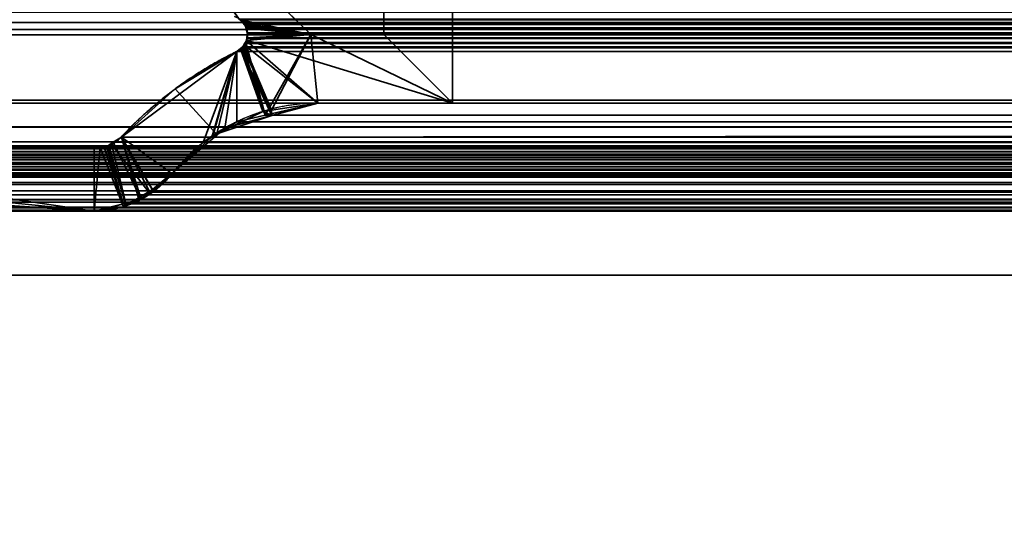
# Model space of a CAD drawing. Header units: millimetres. Extents: x -490 to 6690, y -115 to 132.
# Tile 695 of 1031: x 4044 to 4055, y -5 to 1. Entities that reach past the tile are written whole.
import ezdxf

# ---------------------------------------------------------------- set-up
doc = ezdxf.new("R2010")
doc.units = ezdxf.units.MM
doc.layers.add('152', color=7, linetype='Continuous', true_color=0xffffff)

# ---------------------------------------------------------------- blocks, each defined once
blk = doc.blocks.new('UG_SURFACE_241')
at = {"layer": '152', "color": 252, "linetype": 'Continuous', "lineweight": 35}
for points in [[(4041, -26, 2017), (4959, -26, 2017), (4959, 0, 2017), (4041, 0, 2017)], [(4041, -2), (4041, 0, 2), (4959, 0, 2), (4959, -2)], [(4041, 0, 2), (4041, 0, 2017), (4959, 0, 2017), (4959, 0, 2)], [(4041, -26), (4041, -2), (4959, -2), (4959, -26)]]:
    blk.add_3dface(points, dxfattribs=at)
blk = doc.blocks.new('UG_SURFACE_264')
at = {"layer": '152', "color": 14, "linetype": 'Continuous', "lineweight": 35}
for points in [[(4967.3, -10, 2024.3), (4967.3, 19, 2024.3), (4032.7, 19, 2024.3), (4032.7, -10, 2024.3)], [(4963.25, 16.25, 2020.25), (4963.25, -22, 2020.25), (4036.75, -22, 2020.25), (4036.75, 16.25, 2020.25)]]:
    blk.add_3dface(points, dxfattribs=at)
blk = doc.blocks.new('UG_SURFACE_265')
at = {"layer": '152', "color": 7, "linetype": 'Continuous', "lineweight": 35}
for points in [[(4036.75, 16, 2020.25), (4036.75, -22, 2020.25), (4963.25, -22, 2020.25), (4963.25, 16, 2020.25)], [(4963, 16, 2020), (4963, -22, 2020), (4037, -22, 2020), (4037, 16, 2020)]]:
    blk.add_3dface(points, dxfattribs=at)
blk = doc.blocks.new('UG_SURFACE_272')
at = {"layer": '152', "color": 46, "linetype": 'Continuous', "lineweight": 35}
for points in [[(4048.2, 0.8, -8), (4048.2, 3.15, -8), (4049, 4, -8), (4049, 0, -8)], [(4048.2, 3.15, 2008.8), (4048.2, 0.8, 2008.8), (4049, 0, 2008), (4049, 4, 2008)], [(4049, 0, -8), (4049, 4, -8), (4049, 4, 2008), (4049, 0, 2008)], [(4044.932, 3.15, -8), (4047.352, 0.8, -8), (4046.536, 0.967, -8), (4046.52, 0.976, -8)], [(4046.52, 0.974, 2010.48), (4046.546, 0.958, 2010.454), (4047.352, 0.8, 2009.648), (4044.932, 3.15, 2012.068)], [(4044.932, 3.15, 2012.068), (4047.352, 0.8, 2009.648), (4047.352, 0.8, -8), (4044.932, 3.15, -8)], [(4048.2, 0.8, 2008.8), (4048.2, 3.15, 2008.8), (4048.2, 3.15, -8), (4048.2, 0.8, -8)], [(4046.52, 0.976, -8), (4046.536, 0.967, -8), (4046.564, 0.933, 2010.436)], [(4046.564, 0.933, 2010.436), (4046.546, 0.958, 2010.454), (4046.52, 0.976, -8)], [(4046.546, 0.958, 2010.454), (4046.52, 0.974, 2010.48), (4046.52, 0.976, -8)], [(4047.352, 0.8, -8), (4046.59, 0.9, -8), (4046.563, 0.933, -8), (4046.536, 0.967, -8)], [(4046.536, 0.967, -8), (4046.563, 0.933, -8), (4046.564, 0.933, 2010.436)], [(4047.352, 0.8, 2009.648), (4046.546, 0.958, 2010.454), (4046.564, 0.933, 2010.436)], [(4046.596, 0.887, 2010.404), (4046.563, 0.933, -8), (4046.59, 0.9, -8)], [(4046.596, 0.887, 2010.404), (4046.564, 0.933, 2010.436), (4046.563, 0.933, -8)], [(4046.564, 0.933, 2010.436), (4046.596, 0.887, 2010.404), (4047.352, 0.8, 2009.648)], [(4046.611, 0.823, -8), (4046.595, 0.883, -8), (4046.59, 0.9, -8), (4047.352, 0.8, -8)], [(4046.59, 0.9, -8), (4046.595, 0.883, -8), (4046.597, 0.883, 2010.403)], [(4046.597, 0.883, 2010.403), (4046.596, 0.887, 2010.404), (4046.59, 0.9, -8)], [(4046.595, 0.883, -8), (4046.611, 0.823, -8), (4046.612, 0.823, 2010.388)], [(4046.612, 0.823, 2010.388), (4046.612, 0.824, 2010.388), (4046.595, 0.883, -8)], [(4046.612, 0.824, 2010.388), (4046.597, 0.883, 2010.403), (4046.595, 0.883, -8)], [(4047.352, 0.8, 2009.648), (4046.596, 0.887, 2010.404), (4046.597, 0.883, 2010.403)], [(4046.597, 0.883, 2010.403), (4046.612, 0.824, 2010.388), (4047.352, 0.8, 2009.648)], [(4046.61, 0.795, -8), (4046.613, 0.816, -8), (4047.352, 0.8, -8)], [(4046.613, 0.816, -8), (4046.61, 0.795, -8), (4046.613, 0.795, 2010.387)], [(4047.352, 0.8, -8), (4046.613, 0.816, -8), (4046.611, 0.823, -8)], [(4046.611, 0.823, -8), (4046.613, 0.816, -8), (4046.613, 0.795, 2010.387)], [(4046.613, 0.795, 2010.387), (4046.612, 0.823, 2010.388), (4046.611, 0.823, -8)], [(4047.352, 0.8, 2009.648), (4046.612, 0.824, 2010.388), (4046.612, 0.823, 2010.388)], [(4046.612, 0.823, 2010.388), (4046.613, 0.795, 2010.387), (4047.352, 0.8, 2009.648)], [(4046.572, 0.678, -8), (4046.602, 0.73, -8), (4047.352, 0.8, -8), (4046.891, -0.082, -8)], [(4046.602, 0.73, -8), (4046.572, 0.678, -8), (4046.574, 0.678, 2010.426)], [(4046.602, 0.73, -8), (4046.574, 0.678, 2010.426), (4046.601, 0.727, 2010.399)], [(4047.431, 0, 2009.57), (4046.601, 0.727, 2010.399), (4046.574, 0.678, 2010.426)], [(4046.602, 0.733, 2010.398), (4046.601, 0.727, 2010.399), (4047.431, 0, 2009.57), (4049, 0, 2008)], [(4046.601, 0.727, 2010.399), (4046.603, 0.733, -8), (4046.602, 0.73, -8)], [(4046.601, 0.727, 2010.399), (4046.602, 0.733, 2010.398), (4046.603, 0.733, -8)], [(4047.352, 0.8, -8), (4046.602, 0.73, -8), (4046.603, 0.733, -8), (4046.61, 0.795, -8)], [(4047.352, 0.8, 2009.648), (4046.614, 0.791, 2010.386), (4046.602, 0.733, 2010.398), (4049, 0, 2008)], [(4046.603, 0.733, -8), (4046.602, 0.733, 2010.398), (4046.614, 0.791, 2010.386)], [(4046.614, 0.791, 2010.386), (4046.61, 0.795, -8), (4046.603, 0.733, -8)], [(4046.614, 0.791, 2010.386), (4046.613, 0.795, 2010.387), (4046.61, 0.795, -8)], [(4046.613, 0.795, 2010.387), (4046.614, 0.791, 2010.386), (4047.352, 0.8, 2009.648)], [(4047.431, 0, -8), (4046.891, -0.082, -8), (4047.352, 0.8, -8)], [(4047.352, 0.8, -8), (4048.2, 0.8, -8), (4049, 0, -8), (4047.431, 0, -8)], [(4049, 0, 2008), (4048.2, 0.8, 2008.8), (4047.352, 0.8, 2009.648)], [(4048.2, 0.8, 2008.8), (4048.2, 0.8, -8), (4047.352, 0.8, -8), (4047.352, 0.8, 2009.648)], [(4045.145, -0.393, -8), (4046.49, 0.603, -8), (4046.208, -0.378, -8), (4045.734, -0.819, -8)], [(4045.145, -0.393, -8), (4045.772, 0.167, 2011.229), (4046.49, 0.603, 2010.509)], [(4046.49, 0.603, 2010.509), (4046.49, 0.603, -8), (4045.145, -0.393, -8)], [(4046.259, -0.366, 2010.74), (4046.349, -0.289, 2010.651), (4046.49, 0.603, 2010.509), (4045.772, 0.167, 2011.229)], [(4046.255, -0.355, -8), (4046.208, -0.378, -8), (4046.49, 0.603, -8)], [(4046.791, -0.097, -8), (4046.255, -0.355, -8), (4046.49, 0.603, -8), (4046.53, 0.634, -8)], [(4046.531, 0.635, 2010.469), (4046.49, 0.603, 2010.509), (4046.349, -0.289, 2010.651), (4046.898, -0.142, 2010.102)], [(4046.49, 0.603, -8), (4046.49, 0.603, 2010.509), (4046.531, 0.635, 2010.469)], [(4046.531, 0.635, 2010.469), (4046.53, 0.634, -8), (4046.49, 0.603, -8)], [(4046.53, 0.634, -8), (4046.531, 0.635, 2010.469), (4046.566, 0.663, 2010.435)], [(4046.566, 0.663, 2010.435), (4046.559, 0.655, -8), (4046.53, 0.634, -8)], [(4046.53, 0.634, -8), (4046.559, 0.655, -8), (4046.791, -0.097, -8)], [(4046.898, -0.142, 2010.102), (4046.566, 0.663, 2010.435), (4046.531, 0.635, 2010.469)], [(4046.891, -0.082, -8), (4046.559, 0.655, -8), (4046.572, 0.678, -8)], [(4046.566, 0.663, 2010.435), (4046.572, 0.678, -8), (4046.559, 0.655, -8)], [(4046.559, 0.655, -8), (4046.891, -0.082, -8), (4046.791, -0.097, -8)], [(4046.574, 0.678, 2010.426), (4046.566, 0.663, 2010.435), (4046.898, -0.142, 2010.102), (4047.431, 0, 2009.57)], [(4046.566, 0.663, 2010.435), (4046.574, 0.678, 2010.426), (4046.572, 0.678, -8)], [(4045.734, -0.819, 2011.266), (4046.259, -0.366, 2010.74), (4045.772, 0.167, 2011.229), (4045.145, -0.393, 2011.856)], [(4045.145, -0.393, -8), (4045.145, -0.393, 2011.856), (4045.772, 0.167, 2011.229)], [(4046.255, -0.355, -8), (4046.791, -0.097, -8), (4046.898, -0.142, 2010.102)], [(4046.791, -0.097, -8), (4046.891, -0.082, -8), (4046.898, -0.142, 2010.102)], [(4046.891, -0.082, -8), (4047.431, 0, -8), (4047.431, 0, 2009.57)], [(4047.431, 0, 2009.57), (4046.898, -0.142, 2010.102), (4046.891, -0.082, -8)], [(4049, 0, 2008), (4047.431, 0, 2009.57), (4047.431, 0, -8), (4049, 0, -8)], [(4046.898, -0.142, 2010.102), (4046.349, -0.289, 2010.651), (4046.255, -0.355, -8)], [(4046.349, -0.289, 2010.651), (4046.259, -0.366, 2010.74), (4046.255, -0.355, -8)], [(4045.029, -0.475, -8), (4045.145, -0.393, -8), (4045.515, -1.022, -8), (4045.481, -1.054, -8)], [(4045.029, -0.475, -8), (4045.03, -0.471, 2011.97), (4045.145, -0.393, 2011.856)], [(4045.145, -0.393, 2011.856), (4045.145, -0.393, -8), (4045.029, -0.475, -8)], [(4045.196, -1.168, 2011.805), (4045.353, -1.13, 2011.647), (4045.145, -0.393, 2011.856), (4045.03, -0.471, 2011.97)], [(4045.734, -0.819, -8), (4045.515, -1.022, -8), (4045.145, -0.393, -8)], [(4045.145, -0.393, 2011.856), (4045.509, -1.002, 2011.491), (4045.734, -0.819, 2011.266)], [(4045.145, -0.393, 2011.856), (4045.353, -1.13, 2011.647), (4045.509, -1.002, 2011.491)], [(4045.734, -0.819, -8), (4046.208, -0.378, -8), (4046.259, -0.366, 2010.74)], [(4046.259, -0.366, 2010.74), (4045.734, -0.819, 2011.266), (4045.734, -0.819, -8)], [(4046.208, -0.378, -8), (4046.255, -0.355, -8), (4046.259, -0.366, 2010.74)], [(4044.828, -1.256, -8), (4038.617, -0.841, -8), (4039.242, -0.609, -8), (4039.905, -0.531, -8)], [(4039.905, -0.531, 2017.096), (4039.242, -0.609, 2017.758), (4038.617, -0.841, 2018.383), (4044.828, -1.256, 2012.172)], [(4039.905, -0.531, -8), (4044.828, -0.531, -8), (4044.828, -1.256, -8)], [(4044.828, -1.256, 2012.172), (4044.828, -0.531, 2012.172), (4039.905, -0.531, 2017.096)], [(4039.905, -0.531, 2017.096), (4044.828, -0.531, 2012.172), (4044.828, -0.531, -8), (4039.905, -0.531, -8)], [(4044.828, -1.256, 2012.172), (4045.196, -1.168, 2011.805), (4044.985, -0.501, 2012.015), (4044.899, -0.517, 2012.1)], [(4045.17, -1.204, -8), (4044.828, -1.256, -8), (4044.828, -0.531, -8), (4044.899, -0.516, -8)], [(4044.899, -0.517, 2012.1), (4044.899, -0.516, -8), (4044.828, -0.531, -8)], [(4044.899, -0.517, 2012.1), (4044.828, -0.531, 2012.172), (4044.828, -1.256, 2012.172)], [(4044.828, -0.531, -8), (4044.828, -0.531, 2012.172), (4044.899, -0.517, 2012.1)], [(4044.899, -0.516, -8), (4045.001, -0.495, -8), (4045.197, -1.191, -8), (4045.17, -1.204, -8)], [(4045.001, -0.495, -8), (4044.899, -0.517, 2012.1), (4044.985, -0.501, 2012.015)], [(4045.001, -0.495, -8), (4044.899, -0.516, -8), (4044.899, -0.517, 2012.1)], [(4045.03, -0.471, 2011.97), (4044.985, -0.501, 2012.015), (4045.196, -1.168, 2011.805)], [(4044.985, -0.501, 2012.015), (4045.03, -0.471, 2011.97), (4045.029, -0.475, -8)], [(4044.985, -0.501, 2012.015), (4045.029, -0.475, -8), (4045.001, -0.495, -8)], [(4045.481, -1.054, -8), (4045.197, -1.191, -8), (4045.001, -0.495, -8), (4045.029, -0.475, -8)], [(4037.517, -1.256, 2019.484), (4044.828, -1.256, 2012.172), (4038.617, -0.841, 2018.383), (4038.554, -0.853, 2018.446)], [(4044.828, -1.256, -8), (4037.517, -1.256, -8), (4038.541, -0.861, -8), (4038.554, -0.858, -8)], [(4038.554, -0.858, -8), (4038.617, -0.841, -8), (4044.828, -1.256, -8)], [(4045.734, -0.819, 2011.266), (4045.509, -1.002, 2011.491), (4045.515, -1.022, -8)], [(4045.515, -1.022, -8), (4045.734, -0.819, -8), (4045.734, -0.819, 2011.266)], [(4045.197, -1.191, -8), (4045.481, -1.054, -8), (4045.509, -1.002, 2011.491)], [(4045.509, -1.002, 2011.491), (4045.353, -1.13, 2011.647), (4045.197, -1.191, -8)], [(4045.481, -1.054, -8), (4045.515, -1.022, -8), (4045.509, -1.002, 2011.491)], [(4045.353, -1.13, 2011.647), (4045.196, -1.168, 2011.805), (4045.197, -1.191, -8)], [(4044.828, -1.256, 2012.172), (4037.517, -1.256, 2019.484), (4037.517, -1.256, -8), (4044.828, -1.256, -8)], [(4044.828, -1.256, -8), (4045.17, -1.204, -8), (4045.196, -1.168, 2011.805)], [(4045.196, -1.168, 2011.805), (4044.828, -1.256, 2012.172), (4044.828, -1.256, -8)], [(4045.17, -1.204, -8), (4045.197, -1.191, -8), (4045.196, -1.168, 2011.805)]]:
    blk.add_3dface(points, dxfattribs=at)
blk = doc.blocks.new('UG_SURFACE_273')
at = {"layer": '152', "color": 46, "linetype": 'Continuous', "lineweight": 35}
for points in [[(4048.2, 0.8, 2008.8), (4048.2, 3.15, 2008.8), (4049, 4, 2008), (4049, 0, 2008)], [(4049, 0, 2008), (4049, 4, 2008), (4951, 4, 2008), (4951, 0, 2008)], [(4044.932, 3.15, 2012.068), (4047.352, 0.8, 2009.648), (4046.533, 0.97, 2010.467), (4046.518, 0.978, 2010.482)], [(4955.068, 3.15, 2012.068), (4952.648, 0.8, 2009.648), (4047.352, 0.8, 2009.648), (4044.932, 3.15, 2012.068)], [(4951.8, 0.8, 2008.8), (4951.8, 3.15, 2008.8), (4048.2, 3.15, 2008.8), (4048.2, 0.8, 2008.8)], [(4042.662, 1.346, 2014.338), (4037.383, -0.45, 2019.617), (4962.617, -0.45, 2019.617), (4957.338, 1.346, 2014.338)], [(4956.857, 0.962, 2013.857), (4043.093, 0.939, 2013.907), (4043.24, 1.059, 2013.76)], [(4043.24, 1.059, 2013.76), (4956.712, 1.132, 2013.712), (4956.857, 0.962, 2013.857)], [(4042.991, 0.856, 2014.009), (4043.093, 0.939, 2013.907), (4956.905, 0.934, 2013.905)], [(4042.991, 0.856, 2014.009), (4956.905, 0.934, 2013.905), (4957.15, 0.794, 2014.15)], [(4956.857, 0.962, 2013.857), (4956.905, 0.934, 2013.905), (4043.093, 0.939, 2013.907)], [(4953.467, 0.97, 2010.467), (4046.518, 0.978, 2010.482), (4046.533, 0.97, 2010.467)], [(4953.467, 0.97, 2010.467), (4953.482, 0.978, 2010.482), (4046.518, 0.978, 2010.482)], [(4046.565, 0.933, 2010.435), (4046.533, 0.97, 2010.467), (4047.352, 0.8, 2009.648)], [(4046.533, 0.97, 2010.467), (4953.435, 0.934, 2010.435), (4953.467, 0.97, 2010.467)], [(4046.533, 0.97, 2010.467), (4046.565, 0.933, 2010.435), (4953.435, 0.934, 2010.435)], [(4953.421, 0.919, 2010.421), (4953.435, 0.934, 2010.435), (4046.565, 0.933, 2010.435)], [(4047.352, 0.8, 2009.648), (4046.58, 0.916, 2010.42), (4046.565, 0.933, 2010.435)], [(4953.421, 0.919, 2010.421), (4046.565, 0.933, 2010.435), (4046.58, 0.916, 2010.42)], [(4046.58, 0.916, 2010.42), (4953.403, 0.878, 2010.402), (4953.421, 0.919, 2010.421)], [(4957.15, 0.794, 2014.15), (4042.85, 0.794, 2014.15), (4042.991, 0.856, 2014.009)], [(4046.598, 0.879, 2010.402), (4046.58, 0.916, 2010.42), (4047.352, 0.8, 2009.648)], [(4046.58, 0.916, 2010.42), (4046.598, 0.879, 2010.402), (4953.403, 0.878, 2010.402)], [(4047.352, 0.8, 2009.648), (4046.602, 0.87, 2010.398), (4046.598, 0.879, 2010.402)], [(4953.396, 0.865, 2010.396), (4046.598, 0.879, 2010.402), (4046.602, 0.87, 2010.398)], [(4953.396, 0.865, 2010.396), (4953.403, 0.878, 2010.402), (4046.598, 0.879, 2010.402)], [(4047.352, 0.8, 2009.648), (4046.613, 0.82, 2010.387), (4046.602, 0.87, 2010.398)], [(4046.602, 0.87, 2010.398), (4953.387, 0.816, 2010.387), (4953.396, 0.865, 2010.396)], [(4046.602, 0.87, 2010.398), (4046.613, 0.82, 2010.387), (4953.387, 0.816, 2010.387)], [(4047.352, 0.8, 2009.648), (4046.61, 0.761, 2010.39), (4046.613, 0.816, 2010.387)], [(4953.391, 0.758, 2010.391), (4046.613, 0.816, 2010.387), (4046.61, 0.761, 2010.39)], [(4046.613, 0.816, 2010.387), (4046.613, 0.82, 2010.387), (4047.352, 0.8, 2009.648)], [(4046.613, 0.82, 2010.387), (4046.613, 0.816, 2010.387), (4953.387, 0.816, 2010.387)], [(4953.391, 0.758, 2010.391), (4953.387, 0.812, 2010.387), (4046.613, 0.816, 2010.387)], [(4953.387, 0.812, 2010.387), (4953.387, 0.816, 2010.387), (4046.613, 0.816, 2010.387)], [(4040.625, 0.037, 2016.375), (4042.85, 0.794, 2014.15), (4957.15, 0.794, 2014.15), (4959.375, 0.037, 2016.375)], [(4046.818, -0.14, 2010.182), (4046.559, 0.656, 2010.441), (4046.584, 0.693, 2010.417), (4046.593, 0.708, 2010.407)], [(4953.441, 0.655, 2010.441), (4046.584, 0.693, 2010.417), (4046.559, 0.656, 2010.441)], [(4046.593, 0.708, 2010.407), (4046.584, 0.693, 2010.417), (4953.417, 0.693, 2010.417)], [(4953.441, 0.655, 2010.441), (4953.417, 0.693, 2010.417), (4046.584, 0.693, 2010.417)], [(4047.352, 0.8, 2009.648), (4046.818, -0.14, 2010.182), (4046.593, 0.708, 2010.407), (4046.607, 0.752, 2010.393)], [(4953.406, 0.71, 2010.406), (4046.607, 0.752, 2010.393), (4046.593, 0.708, 2010.407)], [(4046.593, 0.708, 2010.407), (4953.417, 0.693, 2010.417), (4953.406, 0.71, 2010.406)], [(4046.607, 0.752, 2010.393), (4046.61, 0.761, 2010.39), (4047.352, 0.8, 2009.648)], [(4046.61, 0.761, 2010.39), (4046.607, 0.752, 2010.393), (4953.393, 0.752, 2010.392)], [(4953.406, 0.71, 2010.406), (4953.393, 0.752, 2010.392), (4046.607, 0.752, 2010.393)], [(4046.61, 0.761, 2010.39), (4953.393, 0.752, 2010.392), (4953.391, 0.758, 2010.391)], [(4047.431, 0, 2009.57), (4046.818, -0.14, 2010.182), (4047.352, 0.8, 2009.648)], [(4047.352, 0.8, 2009.648), (4048.2, 0.8, 2008.8), (4049, 0, 2008), (4047.431, 0, 2009.57)], [(4951.8, 0.8, 2008.8), (4048.2, 0.8, 2008.8), (4047.352, 0.8, 2009.648), (4952.648, 0.8, 2009.648)], [(4045.145, -0.393, 2011.856), (4046.49, 0.603, 2010.509), (4046.097, -0.458, 2010.903), (4045.734, -0.819, 2011.266)], [(4045.145, -0.393, 2011.856), (4954.247, 0.154, 2011.247), (4953.51, 0.603, 2010.509)], [(4953.51, 0.603, 2010.509), (4046.49, 0.603, 2010.509), (4045.145, -0.393, 2011.856)], [(4046.199, -0.395, 2010.801), (4046.097, -0.458, 2010.903), (4046.49, 0.603, 2010.509)], [(4046.49, 0.603, 2010.509), (4046.489, -0.215, 2010.511), (4046.199, -0.395, 2010.801)], [(4046.818, -0.14, 2010.182), (4046.489, -0.215, 2010.511), (4046.49, 0.603, 2010.509), (4046.543, 0.643, 2010.457)], [(4046.49, 0.603, 2010.509), (4953.51, 0.603, 2010.509), (4953.457, 0.643, 2010.457)], [(4953.457, 0.643, 2010.457), (4046.543, 0.643, 2010.457), (4046.49, 0.603, 2010.509)], [(4046.543, 0.643, 2010.457), (4046.559, 0.656, 2010.441), (4046.818, -0.14, 2010.182)], [(4046.559, 0.656, 2010.441), (4046.543, 0.643, 2010.457), (4953.457, 0.643, 2010.457)], [(4046.559, 0.656, 2010.441), (4953.457, 0.643, 2010.457), (4953.441, 0.655, 2010.441)], [(4045.145, -0.393, 2011.856), (4954.855, -0.393, 2011.856), (4954.247, 0.154, 2011.247)], [(4039.559, -0.277, 2017.441), (4959.375, 0.037, 2016.375), (4960.42, -0.272, 2017.42)], [(4039.559, -0.277, 2017.441), (4040.625, 0.037, 2016.375), (4959.375, 0.037, 2016.375)], [(4047.431, 0, 2009.57), (4952.569, 0, 2009.57), (4953.182, -0.14, 2010.182), (4046.818, -0.14, 2010.182)], [(4951, 0, 2008), (4952.569, 0, 2009.57), (4047.431, 0, 2009.57), (4049, 0, 2008)], [(4953.511, -0.215, 2010.511), (4046.199, -0.395, 2010.801), (4046.489, -0.215, 2010.511)], [(4953.511, -0.215, 2010.511), (4953.801, -0.395, 2010.801), (4046.199, -0.395, 2010.801)], [(4046.489, -0.215, 2010.511), (4046.818, -0.14, 2010.182), (4953.182, -0.14, 2010.182), (4953.511, -0.215, 2010.511)], [(4960.42, -0.272, 2017.42), (4038.503, -0.497, 2018.497), (4039.559, -0.277, 2017.441)], [(4960.42, -0.272, 2017.42), (4961.497, -0.497, 2018.497), (4038.503, -0.497, 2018.497)], [(4037.277, -0.51, 2019.723), (4962.723, -0.51, 2019.723), (4962.617, -0.45, 2019.617), (4037.383, -0.45, 2019.617)], [(4045.375, -1.118, 2011.625), (4045.167, -1.171, 2011.833), (4044.972, -0.506, 2012.028), (4045.051, -0.454, 2011.949)], [(4954.994, -0.492, 2011.994), (4045.051, -0.454, 2011.949), (4044.972, -0.506, 2012.028)], [(4045.051, -0.454, 2011.949), (4045.145, -0.393, 2011.856), (4045.375, -1.118, 2011.625)], [(4045.145, -0.393, 2011.856), (4045.051, -0.454, 2011.949), (4954.948, -0.46, 2011.948)], [(4954.994, -0.492, 2011.994), (4954.948, -0.46, 2011.948), (4045.051, -0.454, 2011.949)], [(4045.734, -0.819, 2011.266), (4045.476, -1.034, 2011.524), (4045.145, -0.393, 2011.856)], [(4045.476, -1.034, 2011.524), (4045.375, -1.118, 2011.625), (4045.145, -0.393, 2011.856)], [(4954.948, -0.46, 2011.948), (4954.855, -0.393, 2011.856), (4045.145, -0.393, 2011.856)], [(4046.097, -0.458, 2010.903), (4046.199, -0.395, 2010.801), (4953.801, -0.395, 2010.801), (4953.903, -0.458, 2010.903)], [(4037.19, -0.595, 2019.809), (4962.81, -0.595, 2019.809), (4962.749, -0.524, 2019.749)], [(4037.251, -0.524, 2019.749), (4037.19, -0.595, 2019.809), (4962.749, -0.524, 2019.749)], [(4962.749, -0.524, 2019.749), (4962.723, -0.51, 2019.723), (4037.277, -0.51, 2019.723), (4037.251, -0.524, 2019.749)], [(4038.365, -0.606, 2018.635), (4038.39, -0.564, 2018.61), (4961.609, -0.566, 2018.609)], [(4961.609, -0.566, 2018.609), (4961.625, -0.585, 2018.625), (4038.365, -0.606, 2018.635)], [(4961.609, -0.566, 2018.609), (4038.39, -0.564, 2018.61), (4038.392, -0.561, 2018.608)], [(4038.392, -0.561, 2018.608), (4038.433, -0.526, 2018.567), (4961.566, -0.528, 2018.567)], [(4961.566, -0.528, 2018.567), (4961.587, -0.539, 2018.587), (4038.392, -0.561, 2018.608)], [(4961.587, -0.539, 2018.587), (4961.609, -0.566, 2018.609), (4038.392, -0.561, 2018.608)], [(4961.523, -0.503, 2018.523), (4038.433, -0.526, 2018.567), (4038.44, -0.52, 2018.56)], [(4961.523, -0.503, 2018.523), (4961.566, -0.528, 2018.567), (4038.433, -0.526, 2018.567)], [(4038.44, -0.52, 2018.56), (4038.484, -0.504, 2018.517), (4961.517, -0.502, 2018.517)], [(4961.517, -0.502, 2018.517), (4961.523, -0.503, 2018.523), (4038.44, -0.52, 2018.56)], [(4038.484, -0.504, 2018.517), (4038.503, -0.497, 2018.497), (4961.497, -0.497, 2018.497)], [(4961.497, -0.497, 2018.497), (4961.517, -0.502, 2018.517), (4038.484, -0.504, 2018.517)], [(4039.247, -0.689, 2017.753), (4039.905, -0.531, 2017.096), (4044.828, -0.531, 2012.172), (4044.828, -1.256, 2012.172)], [(4039.247, -0.689, 2017.753), (4960.758, -0.61, 2017.758), (4960.095, -0.531, 2017.096)], [(4960.095, -0.531, 2017.096), (4039.905, -0.531, 2017.096), (4039.247, -0.689, 2017.753)], [(4960.095, -0.531, 2017.096), (4955.172, -0.531, 2012.172), (4044.828, -0.531, 2012.172), (4039.905, -0.531, 2017.096)], [(4045.167, -1.171, 2011.833), (4044.828, -1.256, 2012.172), (4044.828, -0.531, 2012.172), (4044.945, -0.511, 2012.055)], [(4955.081, -0.521, 2012.081), (4044.945, -0.511, 2012.055), (4044.828, -0.531, 2012.172)], [(4044.828, -0.531, 2012.172), (4955.172, -0.531, 2012.172), (4955.081, -0.521, 2012.081)], [(4044.945, -0.511, 2012.055), (4044.972, -0.506, 2012.028), (4045.167, -1.171, 2011.833)], [(4044.972, -0.506, 2012.028), (4044.945, -0.511, 2012.055), (4955.055, -0.512, 2012.055)], [(4955.081, -0.521, 2012.081), (4955.055, -0.512, 2012.055), (4044.945, -0.511, 2012.055)], [(4044.972, -0.506, 2012.028), (4955.055, -0.512, 2012.055), (4954.994, -0.492, 2011.994)], [(4954.266, -0.819, 2011.266), (4045.734, -0.819, 2011.266), (4046.097, -0.458, 2010.903)], [(4953.903, -0.458, 2010.903), (4954.266, -0.819, 2011.266), (4046.097, -0.458, 2010.903)], [(4037.163, -0.626, 2019.837), (4037.128, -0.702, 2019.872), (4962.872, -0.702, 2019.872)], [(4962.837, -0.626, 2019.837), (4962.81, -0.595, 2019.809), (4037.19, -0.595, 2019.809), (4037.163, -0.626, 2019.837)], [(4037.163, -0.626, 2019.837), (4962.872, -0.702, 2019.872), (4962.837, -0.626, 2019.837)], [(4038.351, -0.698, 2018.649), (4038.352, -0.658, 2018.648), (4961.648, -0.659, 2018.648)], [(4038.355, -0.713, 2018.645), (4038.351, -0.698, 2018.649), (4961.648, -0.659, 2018.648)], [(4038.352, -0.65, 2018.648), (4038.365, -0.606, 2018.635), (4961.634, -0.607, 2018.634)], [(4961.634, -0.607, 2018.634), (4961.642, -0.623, 2018.642), (4038.352, -0.65, 2018.648)], [(4961.642, -0.623, 2018.642), (4038.352, -0.658, 2018.648), (4038.352, -0.65, 2018.648)], [(4961.642, -0.623, 2018.642), (4961.648, -0.659, 2018.648), (4038.352, -0.658, 2018.648)], [(4961.648, -0.659, 2018.648), (4961.649, -0.666, 2018.65), (4038.355, -0.713, 2018.645)], [(4961.649, -0.666, 2018.65), (4961.646, -0.714, 2018.646), (4038.355, -0.713, 2018.645)], [(4961.625, -0.585, 2018.625), (4038.365, -0.606, 2018.635), (4038.365, -0.606, 2018.635)], [(4961.625, -0.585, 2018.625), (4961.634, -0.607, 2018.634), (4038.365, -0.606, 2018.635)], [(4038.617, -0.841, 2018.383), (4960.764, -0.611, 2017.765), (4960.758, -0.61, 2017.758)], [(4960.758, -0.61, 2017.758), (4039.247, -0.689, 2017.753), (4038.617, -0.841, 2018.383)], [(4038.617, -0.841, 2018.383), (4961.383, -0.841, 2018.383), (4960.764, -0.611, 2017.765)], [(4962.877, -0.714, 2019.877), (4037.123, -0.714, 2019.877), (4037.104, -0.809, 2019.896)], [(4037.104, -0.809, 2019.896), (4037.105, -0.822, 2019.895), (4962.877, -0.714, 2019.877)], [(4962.896, -0.809, 2019.896), (4962.877, -0.714, 2019.877), (4037.105, -0.822, 2019.895)], [(4962.877, -0.714, 2019.877), (4962.872, -0.702, 2019.872), (4037.128, -0.702, 2019.872), (4037.123, -0.714, 2019.877)], [(4038.361, -0.74, 2018.639), (4038.355, -0.713, 2018.645), (4961.646, -0.714, 2018.646)], [(4038.361, -0.74, 2018.639), (4961.646, -0.714, 2018.646), (4961.646, -0.716, 2018.646)], [(4961.646, -0.716, 2018.646), (4961.63, -0.761, 2018.63), (4038.361, -0.74, 2018.639)], [(4038.361, -0.74, 2018.639), (4961.63, -0.761, 2018.63), (4961.627, -0.766, 2018.627)], [(4961.627, -0.766, 2018.627), (4038.373, -0.766, 2018.626), (4038.361, -0.74, 2018.639)], [(4038.38, -0.778, 2018.62), (4038.373, -0.766, 2018.626), (4961.627, -0.766, 2018.627)], [(4038.38, -0.778, 2018.62), (4961.627, -0.766, 2018.627), (4961.598, -0.805, 2018.598)], [(4038.38, -0.778, 2018.62), (4961.598, -0.805, 2018.598), (4961.591, -0.811, 2018.591)], [(4961.591, -0.811, 2018.591), (4038.41, -0.81, 2018.59), (4038.38, -0.778, 2018.62)], [(4044.828, -1.256, 2012.172), (4038.566, -0.858, 2018.434), (4038.617, -0.841, 2018.383), (4039.247, -0.689, 2017.753)], [(4037.105, -0.822, 2019.895), (4962.895, -0.822, 2019.895), (4962.896, -0.809, 2019.896)], [(4962.895, -0.822, 2019.895), (4037.105, -0.822, 2019.895), (4037.11, -0.921, 2019.89)], [(4962.89, -0.921, 2019.89), (4962.895, -0.822, 2019.895), (4037.11, -0.921, 2019.89)], [(4044.828, -1.256, 2012.172), (4037.517, -1.256, 2019.484), (4038.564, -0.859, 2018.436), (4038.566, -0.858, 2018.434)], [(4038.422, -0.823, 2018.579), (4038.41, -0.81, 2018.59), (4961.591, -0.811, 2018.591)], [(4038.454, -0.839, 2018.546), (4038.422, -0.823, 2018.579), (4961.591, -0.811, 2018.591)], [(4961.591, -0.811, 2018.591), (4961.546, -0.842, 2018.546), (4038.454, -0.839, 2018.546)], [(4038.49, -0.856, 2018.51), (4038.454, -0.839, 2018.546), (4961.546, -0.842, 2018.546)], [(4038.49, -0.856, 2018.51), (4961.546, -0.842, 2018.546), (4961.544, -0.844, 2018.544)], [(4038.507, -0.857, 2018.493), (4038.49, -0.856, 2018.51), (4961.544, -0.844, 2018.544)], [(4961.544, -0.844, 2018.544), (4961.493, -0.855, 2018.492), (4038.507, -0.857, 2018.493)], [(4038.507, -0.857, 2018.493), (4961.493, -0.855, 2018.492), (4961.462, -0.861, 2018.463)], [(4038.564, -0.859, 2018.436), (4038.507, -0.857, 2018.493), (4961.462, -0.861, 2018.463)], [(4038.564, -0.859, 2018.436), (4961.462, -0.861, 2018.463), (4961.434, -0.854, 2018.434)], [(4961.434, -0.854, 2018.434), (4038.566, -0.858, 2018.434), (4038.564, -0.859, 2018.436)], [(4038.566, -0.858, 2018.434), (4961.434, -0.854, 2018.434), (4961.383, -0.841, 2018.383)], [(4961.383, -0.841, 2018.383), (4038.617, -0.841, 2018.383), (4038.566, -0.858, 2018.434)], [(4045.734, -0.819, 2011.266), (4954.266, -0.819, 2011.266), (4954.524, -1.034, 2011.524), (4045.476, -1.034, 2011.524)], [(4037.11, -0.921, 2019.89), (4037.118, -0.946, 2019.881), (4962.882, -0.946, 2019.881), (4962.89, -0.921, 2019.89)], [(4962.857, -1.021, 2019.857), (4037.118, -0.946, 2019.881), (4037.143, -1.021, 2019.857)], [(4962.857, -1.021, 2019.857), (4962.882, -0.946, 2019.881), (4037.118, -0.946, 2019.881)], [(4037.143, -1.021, 2019.857), (4037.173, -1.065, 2019.827), (4962.827, -1.065, 2019.827), (4962.857, -1.021, 2019.857)], [(4962.827, -1.065, 2019.827), (4037.173, -1.065, 2019.827), (4037.211, -1.122, 2019.789)], [(4962.789, -1.122, 2019.789), (4962.827, -1.065, 2019.827), (4037.211, -1.122, 2019.789)], [(4037.211, -1.122, 2019.789), (4037.25, -1.151, 2019.75), (4962.75, -1.151, 2019.75), (4962.789, -1.122, 2019.789)], [(4954.625, -1.118, 2011.625), (4045.167, -1.171, 2011.833), (4045.375, -1.118, 2011.625)], [(4954.625, -1.118, 2011.625), (4954.831, -1.198, 2011.831), (4045.167, -1.171, 2011.833)], [(4045.375, -1.118, 2011.625), (4954.524, -1.034, 2011.524), (4954.625, -1.118, 2011.625)], [(4045.375, -1.118, 2011.625), (4045.476, -1.034, 2011.524), (4954.524, -1.034, 2011.524)], [(4962.671, -1.211, 2019.671), (4037.25, -1.151, 2019.75), (4037.329, -1.211, 2019.671)], [(4962.671, -1.211, 2019.671), (4962.75, -1.151, 2019.75), (4037.25, -1.151, 2019.75)], [(4037.329, -1.211, 2019.671), (4037.358, -1.218, 2019.642), (4962.642, -1.218, 2019.642), (4962.671, -1.211, 2019.671)], [(4037.477, -1.246, 2019.523), (4962.523, -1.246, 2019.523), (4962.642, -1.218, 2019.642), (4037.358, -1.218, 2019.642)], [(4037.517, -1.256, 2019.484), (4962.483, -1.256, 2019.484), (4962.523, -1.246, 2019.523), (4037.477, -1.246, 2019.523)], [(4955.172, -1.256, 2012.172), (4962.483, -1.256, 2019.484), (4037.517, -1.256, 2019.484), (4044.828, -1.256, 2012.172)], [(4954.889, -1.221, 2011.889), (4044.828, -1.256, 2012.172), (4045.167, -1.171, 2011.833)], [(4954.889, -1.221, 2011.889), (4955.172, -1.256, 2012.172), (4044.828, -1.256, 2012.172)], [(4045.167, -1.171, 2011.833), (4954.831, -1.198, 2011.831), (4954.889, -1.221, 2011.889)]]:
    blk.add_3dface(points, dxfattribs=at)
blk = doc.blocks.new('UG_SURFACE_291')
at = {"layer": '152', "color": 254, "linetype": 'Continuous', "lineweight": 35}
for points in [[(4973.25, 111.75, 2030.25), (4026.75, 111.75, 2030.25), (4026.75, -10, 2030.25), (4973.25, -10, 2030.25)], [(4967.5, 21, 2024.5), (4967.5, -8, 2024.5), (4032.5, -8, 2024.5), (4032.5, 21, 2024.5)]]:
    blk.add_3dface(points, dxfattribs=at)
blk = doc.blocks.new('UG_SURFACE_312')
at = {"layer": '152', "color": 252, "linetype": 'Continuous', "lineweight": 35}
for points in [[(5140, -6.2, 2202), (5140, 113.2, 2202), (3860, 113.2, 2202), (3860, -6.2, 2202)], [(4010, -6.2, 2052), (4010, 113.2, 2052), (4990, 113.2, 2052), (4990, -6.2, 2052)]]:
    blk.add_3dface(points, dxfattribs=at)

msp = doc.modelspace()

# ---------------------------------------------------------------- linework, layer by layer
at = {"layer": '152', "color": 253, "linetype": 'Continuous', "lineweight": -3}
for p, q in [((4049, 0, 2008), (4049, 4, 2008)), ((4049, 0, 2008), (4049, 4, 2008)), ((4049, 0, -8), (4049, 4, -8)), ((4047.352, 0.8, 2009.648), (4044.932, 3.15, 2012.068)), ((4047.352, 0.8, 2009.648), (4044.932, 3.15, 2012.068)), ((4044.932, 3.15, -8), (4047.352, 0.8, -8)), ((4048.2, 3.15, 2008.8), (4048.2, 0.8, 2008.8)), ((4048.2, 3.15, 2008.8), (4048.2, 0.8, 2008.8)), ((4048.2, 0.8, -8), (4048.2, 3.15, -8)), ((4042.85, 0.794, 2014.15), (4957.15, 0.794, 2014.15)), ((4048.2, 0.8, 2008.8), (4047.352, 0.8, 2009.648)), ((4047.352, 0.8, 2009.648), (4048.2, 0.8, 2008.8)), ((4047.352, 0.8, -8), (4048.2, 0.8, -8)), ((4047.352, 0.8, 2009.648), (4952.648, 0.8, 2009.648)), ((4047.352, 0.8, -8), (4047.352, 0.8, 2009.648)), ((4048.2, 0.8, -8), (4048.2, 0.8, 2008.8)), ((4048.2, 0.8, 2008.8), (4951.8, 0.8, 2008.8)), ((4046.49, 0.603, -8), (4046.49, 0.603, 2010.51)), ((4046.49, 0.603, 2010.51), (4953.51, 0.603, 2010.51)), ((4040.625, 0.037, 2016.375), (4959.375, 0.037, 2016.375)), ((4041, 0, 2017), (4959, 0, 2017)), ((4041, 0, 2), (4959, 0, 2)), ((4047.43, 0, 2009.57), (4047.43, 0, -8)), ((4047.43, 0, 2009.57), (4049, 0, 2008)), ((4952.57, 0, 2009.57), (4047.43, 0, 2009.57)), ((4047.43, 0, -8), (4049, 0, -8)), ((4049, 0, 2008), (4047.43, 0, 2009.57)), ((4951, 0, 2008), (4049, 0, 2008)), ((4049, 0, 2008), (4049, 0, -8)), ((4962.617, -0.45, 2019.617), (4037.383, -0.45, 2019.617)), ((4045.144, -0.393, 2011.856), (4954.856, -0.393, 2011.856)), ((4045.144, -0.393, -8), (4045.144, -0.393, 2011.856)), ((4038.503, -0.497, 2018.497), (4961.497, -0.497, 2018.497)), ((4039.904, -0.531, 2017.096), (4044.828, -0.531, 2012.172)), ((4044.828, -0.531, -8), (4039.904, -0.531, -8)), ((4044.828, -0.531, 2012.172), (4039.904, -0.531, 2017.096)), ((4039.904, -0.531, 2017.096), (4960.096, -0.531, 2017.096)), ((4044.828, -0.531, -8), (4044.828, -0.531, 2012.172)), ((4044.828, -0.531, 2012.172), (4955.172, -0.531, 2012.172)), ((4038.617, -0.841, 2018.383), (4961.383, -0.841, 2018.383)), ((4045.734, -0.819, 2011.266), (4045.734, -0.819, -8)), ((4954.266, -0.819, 2011.266), (4045.734, -0.819, 2011.266)), ((4037.516, -1.256, -8), (4044.828, -1.256, -8)), ((4044.828, -1.256, 2012.172), (4037.516, -1.256, 2019.484)), ((4037.516, -1.256, 2019.484), (4044.828, -1.256, 2012.172)), ((4962.484, -1.256, 2019.484), (4037.516, -1.256, 2019.484)), ((4044.828, -1.256, 2012.172), (4044.828, -1.256, -8)), ((4955.172, -1.256, 2012.172), (4044.828, -1.256, 2012.172)), ((4041, -2), (4959, -2))]:
    msp.add_line(p, q, dxfattribs=at)
for centre, radius, start, end in [((4046.395, 0.8, -8), 0.219, 295.9437, 72.5783), ((4047.43, -2.167, -8), 2.167, 90, 141.5202), ((4044.828, -0.099, -8), 0.432, 270, 317.0563)]:
    msp.add_arc(centre, radius, start, end, dxfattribs=at)
at = {"layer": '152', "color": 253, "linetype": 'Continuous', "lineweight": -3, "extrusion": (0, 0, -1)}
for centre, radius, start, end in [((-4048.49, -3.506, 8), 4.57, 42.9437, 64.0563), ((-4044.828, -0.099, 8), 1.157, 218.4798, 270)]:
    msp.add_arc(centre, radius, start, end, dxfattribs=at)
at = {"layer": '152', "color": 253, "linetype": 'Continuous', "lineweight": -3}
msp.add_rational_spline([(4046.46, 1.009, 2010.54), (4046.519, 0.991, 2010.481), (4046.58, 0.947, 2010.42), (4046.608, 0.878, 2010.392), (4046.618, 0.755, 2010.382), (4046.599, 0.682, 2010.401), (4046.546, 0.63, 2010.454), (4046.49, 0.603, 2010.51)], [1, 1, 0.980159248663, 1, 1, 0.980159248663, 1, 1], degree=4, knots=[0, 0, 0, 0, 0, 0.5, 0.5, 0.5, 1, 1, 1, 1, 1], dxfattribs=at)
for points, knots in [([(4046.49, 0.603, 2010.51), (4046.515, 0.615, 2010.485), (4046.539, 0.632, 2010.461), (4046.572, 0.671, 2010.428), (4046.584, 0.688, 2010.416), (4046.601, 0.724, 2010.399), (4046.607, 0.742, 2010.393), (4046.614, 0.78, 2010.386), (4046.615, 0.8, 2010.385), (4046.611, 0.837, 2010.389), (4046.607, 0.854, 2010.393), (4046.597, 0.887, 2010.403), (4046.589, 0.902, 2010.411), (4046.567, 0.938, 2010.433), (4046.55, 0.956, 2010.45), (4046.51, 0.988, 2010.49), (4046.485, 1.001, 2010.515), (4046.46, 1.009, 2010.54)], [0, 0, 0, 0, 0.185049, 0.185049, 0.302016, 0.302016, 0.398711, 0.398711, 0.496156, 0.496156, 0.583064, 0.583064, 0.674486, 0.674486, 0.817558, 0.817558, 1, 1, 1, 1]), ([(4045.144, -0.393, 2011.856), (4045.251, -0.278, 2011.749), (4045.362, -0.171, 2011.638), (4045.59, 0.029, 2011.41), (4045.707, 0.121, 2011.293), (4046.04, 0.361, 2010.96), (4046.263, 0.492, 2010.737), (4046.49, 0.603, 2010.51)], [0, 0, 0, 0, 0.263449, 0.263449, 0.52681, 0.52681, 1, 1, 1, 1]), ([(4047.43, 0, 2009.57), (4047.266, 0, 2009.734), (4047.101, -0.019, 2009.899), (4046.787, -0.092, 2010.213), (4046.635, -0.145, 2010.365), (4046.354, -0.28, 2010.646), (4046.222, -0.361, 2010.778), (4045.968, -0.56, 2011.032), (4045.845, -0.68, 2011.155), (4045.734, -0.819, 2011.266)], [0, 0, 0, 0, 0.269389, 0.269389, 0.523121, 0.523121, 0.756972, 0.756972, 1, 1, 1, 1]), ([(4045.144, -0.393, 2011.856), (4045.124, -0.415, 2011.876), (4045.102, -0.434, 2011.898), (4045.068, -0.458, 2011.932), (4045.056, -0.466, 2011.944), (4045.033, -0.479, 2011.967), (4045.021, -0.486, 2011.979), (4044.997, -0.497, 2012.003), (4044.984, -0.502, 2012.016), (4044.96, -0.51, 2012.04), (4044.947, -0.514, 2012.053), (4044.9, -0.526, 2012.1), (4044.864, -0.531, 2012.136), (4044.828, -0.531, 2012.172)], [0, 0, 0, 0, 0.22841, 0.22841, 0.341853, 0.341853, 0.455276, 0.455276, 0.568685, 0.568685, 0.682083, 0.682083, 1, 1, 1, 1])]:
    msp.add_open_spline(points, degree=3, knots=knots, dxfattribs=at)
for points, weights in [([(4046.49, 0.603, 2010.51), (4046.111, 0.418, 2010.889), (4045.756, 0.188, 2011.244), (4045.432, -0.084, 2011.568), (4045.144, -0.393, 2011.856)], [1, 0.991537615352, 0.988716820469, 0.991537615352, 1]), ([(4047.43, 0, 2009.57), (4046.935, 0, 2010.065), (4046.455, -0.146, 2010.545), (4046.042, -0.431, 2010.958), (4045.734, -0.819, 2011.266)], [1, 0.950310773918, 0.933747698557, 0.950310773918, 1]), ([(4045.144, -0.393, 2011.856), (4045.083, -0.459, 2011.917), (4045.006, -0.506, 2011.994), (4044.918, -0.531, 2012.082), (4044.828, -0.531, 2012.172)], [1, 0.958431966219, 0.944575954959, 0.958431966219, 1]), ([(4045.734, -0.819, 2011.266), (4045.569, -1.026, 2011.431), (4045.349, -1.178, 2011.651), (4045.093, -1.256, 2011.907), (4044.828, -1.256, 2012.172)], [1, 0.950310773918, 0.933747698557, 0.950310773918, 1])]:
    msp.add_rational_spline(points, weights, degree=4, dxfattribs=at)
msp.add_open_spline([(4045.734, -0.819, 2011.266), (4045.488, -1.128, 2011.512), (4045.156, -1.256, 2011.844), (4044.828, -1.256, 2012.172)], degree=3, dxfattribs=at)

# ---------------------------------------------------------------- block references
for name in ['UG_SURFACE_312', 'UG_SURFACE_291', 'UG_SURFACE_264', 'UG_SURFACE_265', 'UG_SURFACE_272', 'UG_SURFACE_273', 'UG_SURFACE_241']:
    msp.add_blockref(name, (0, 0), dxfattribs=at)

doc.saveas('drawing.dxf')
